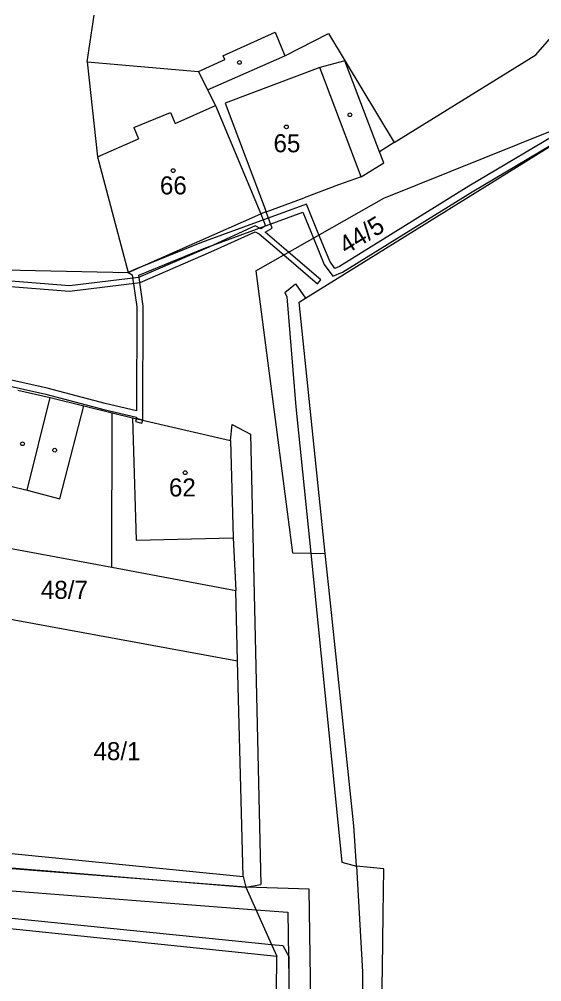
# Model space of a CAD drawing. Extents: x -785744 to -782822, y -1067550 to -1063910.
# Drawn here: x -783388.2 to -783339, y -1065400.1 to -1065309.4 of the extents above; entities that cross this region are included whole.
import ezdxf

# ---------------------------------------------------------------- set-up
doc = ezdxf.new("R2010")
doc.units = 0
for name, color, linetype in [('Hranice kat_území', 7, 'Continuous'), ('Hranice parcel', 7, 'Continuous'), ('Parcelní čísla', 7, 'Continuous'), ('Vnitřní kresba', 7, 'Continuous'), ('Věcná břemena k části', 7, 'Continuous'), ('Značky budov', 7, 'Continuous')]:
    doc.layers.add(name, color=color, linetype=linetype)

msp = doc.modelspace()

# ---------------------------------------------------------------- linework, layer by layer
at = {"layer": 'Hranice kat_území'}
msp.add_lwpolyline([(-783336.25, -1065428.18), (-783344.89, -1065428.61), (-783345.1, -1065426.92), (-783346.11, -1065418.88), (-783345.87, -1065415.21), (-783348.09, -1065415.25), (-783354.24, -1065411.43), (-783353.97, -1065398.78), (-783353.93, -1065393.69), (-783353.87, -1065389.42), (-783356.43, -1065389.16), (-783356.68, -1065385.36), (-783357.74, -1065375.17), (-783358.84, -1065364.7), (-783359.37, -1065359.72), (-783361.83, -1065336.05), (-783361.23, -1065335.68), (-783331.79, -1065317.39)], dxfattribs=at)
at = {"layer": 'Hranice parcel'}
for p, q in [((-783352.89, -1065321.02), (-783354.26, -1065321.91)), ((-783364.92, -1065327.57), (-783361.34, -1065326.24)), ((-783364.92, -1065327.57), (-783365.43, -1065327.75))]:
    msp.add_line(p, q, dxfattribs=at)
for points in [[(-783381.78, -1065313.42), (-783381.13, -1065309.05)], [(-783339.56, -1065312.78), (-783337.44, -1065310.33)], [(-783369, -1065312.86), (-783364.09, -1065310.64)], [(-783364.09, -1065310.64), (-783363.18, -1065312.87)], [(-783363.18, -1065312.87), (-783359.07, -1065310.78)], [(-783359.07, -1065310.78), (-783352.89, -1065321.02)], [(-783370.45, -1065316.08), (-783363.18, -1065312.87)], [(-783369, -1065312.86), (-783368.83, -1065313.23)], [(-783352.89, -1065321.02), (-783339.56, -1065312.78)], [(-783381.78, -1065313.42), (-783380.81, -1065322.39)], [(-783381.78, -1065313.42), (-783371.29, -1065314.35)], [(-783371.29, -1065314.35), (-783368.83, -1065313.23)], [(-783370.45, -1065316.08), (-783369.7, -1065317.54)], [(-783369.7, -1065317.54), (-783365.43, -1065327.75)], [(-783353.85, -1065326.26), (-783331.79, -1065317.39)], [(-783353.86, -1065322.96), (-783354.26, -1065321.91)], [(-783380.81, -1065322.39), (-783377.9, -1065333.27)], [(-783355.98, -1065324.25), (-783353.86, -1065322.96)], [(-783355.98, -1065324.25), (-783358.12, -1065325.01)], [(-783358.12, -1065325.01), (-783361.34, -1065326.24)], [(-783365.91, -1065333.11), (-783353.85, -1065326.26)], [(-783377.9, -1065333.27), (-783365.43, -1065327.75)], [(-783399.73, -1065332.79), (-783377.9, -1065333.27)], [(-783365.91, -1065333.11), (-783362.44, -1065359.67)], [(-783388.29, -1065344.35), (-783385.26, -1065345.04)], [(-783387.42, -1065353.77), (-783385.26, -1065345.04)], [(-783385.26, -1065345.04), (-783382.09, -1065345.81)], [(-783382.09, -1065345.81), (-783379.41, -1065346.47)], [(-783379.41, -1065346.47), (-783377.5, -1065346.94)], [(-783377.5, -1065346.94), (-783368.29, -1065349.1)], [(-783368.29, -1065349.1), (-783368.03, -1065358.26)], [(-783388.96, -1065353.38), (-783387.42, -1065353.77)], [(-783368.03, -1065358.26), (-783367.8, -1065363.21)], [(-783390.46, -1065358.99), (-783379.46, -1065361.02)], [(-783362.44, -1065359.67), (-783360.74, -1065359.7)], [(-783360.74, -1065359.7), (-783359.37, -1065359.72)], [(-783379.46, -1065361.02), (-783367.8, -1065363.21)], [(-783367.63, -1065369.85), (-783367.8, -1065363.21)], [(-783391.74, -1065365.41), (-783367.63, -1065369.85)], [(-783367.09, -1065390.13), (-783367.63, -1065369.85)], [(-783393.63, -1065387.51), (-783367.09, -1065390.13)], [(-783367.09, -1065390.13), (-783366.83, -1065391.14)], [(-783366.83, -1065391.14), (-783364.42, -1065396.53)], [(-783410.23, -1065392.84), (-783363.92, -1065397.64)], [(-783364.42, -1065396.53), (-783363.92, -1065397.64)], [(-783364.05, -1065411.1), (-783363.92, -1065397.64)]]:
    msp.add_lwpolyline(points, dxfattribs=at)
at = {"layer": 'Vnitřní kresba'}
for p, q in [((-783359.87, -1065313.97), (-783368.79, -1065317.34)), ((-783357.54, -1065313.35), (-783359.87, -1065313.97)), ((-783354.26, -1065321.91), (-783357.54, -1065313.35)), ((-783368.79, -1065317.34), (-783364.92, -1065327.57))]:
    msp.add_line(p, q, dxfattribs=at)
for points in [[(-783355.98, -1065324.25), (-783359.87, -1065313.97)], [(-783371.29, -1065314.35), (-783370.45, -1065316.08)], [(-783373.49, -1065319.24), (-783369.7, -1065317.54)], [(-783377.39, -1065319.63), (-783373.93, -1065318.2)], [(-783373.93, -1065318.2), (-783373.49, -1065319.24)], [(-783377.39, -1065319.63), (-783376.94, -1065320.69)], [(-783380.81, -1065322.39), (-783376.94, -1065320.69)], [(-783363.18, -1065335.14), (-783362.17, -1065334.35)], [(-783362.17, -1065334.35), (-783361.23, -1065335.68)], [(-783363.18, -1065335.14), (-783362.99, -1065335.55)], [(-783362.99, -1065335.55), (-783362.13, -1065345.92)], [(-783384.34, -1065354.57), (-783382.09, -1065345.81)], [(-783379.46, -1065361.02), (-783379.41, -1065346.47)], [(-783362.13, -1065345.92), (-783360.74, -1065359.7)], [(-783377.5, -1065346.94), (-783377.17, -1065358.46)], [(-783368.29, -1065349.1), (-783368.13, -1065347.58)], [(-783368.13, -1065347.58), (-783366.4, -1065348.5)], [(-783366.4, -1065348.5), (-783365.43, -1065390.88)], [(-783387.42, -1065353.77), (-783384.34, -1065354.57)], [(-783377.17, -1065358.46), (-783368.03, -1065358.26)], [(-783360.74, -1065359.7), (-783357.82, -1065388.79)], [(-783468.43, -1065382.78), (-783366.83, -1065391.14)], [(-783357.82, -1065388.79), (-783356.43, -1065389.16)], [(-783356.43, -1065389.16), (-783355.86, -1065399.12)], [(-783422.3, -1065390.66), (-783364.42, -1065396.53)], [(-783366.83, -1065391.14), (-783365.43, -1065390.88)], [(-783364.42, -1065396.53), (-783363.36, -1065396.64)], [(-783363.36, -1065396.64), (-783362.78, -1065397.73)], [(-783362.79, -1065411), (-783362.78, -1065397.73)], [(-783355.86, -1065399.12), (-783355.85, -1065411.89)]]:
    msp.add_lwpolyline(points, dxfattribs=at)
at = {"layer": 'Věcná břemena k části'}
for points in [[(-783336.22, -1065319.44), (-783345.87, -1065325.15), (-783358.03, -1065332.69), (-783358.46, -1065332.88), (-783358.95, -1065332.21), (-783359.96, -1065329.73), (-783361.14, -1065326.84), (-783371.02, -1065330.45), (-783377.23, -1065332.97), (-783377.9, -1065333.27), (-783377.53, -1065333.5), (-783377.09, -1065336.49), (-783377.12, -1065346.29), (-783380.07, -1065345.6), (-783385.53, -1065344.16), (-783395.51, -1065341.93)], [(-783377.14, -1065347.02), (-783376.54, -1065347.16), (-783376.52, -1065346.68), (-783376.49, -1065336.45), (-783376.92, -1065333.53), (-783370.8, -1065331.01), (-783361.48, -1065327.6), (-783360.49, -1065330.03), (-783359.47, -1065332.51), (-783358.66, -1065333.62), (-783357.75, -1065333.23), (-783345.55, -1065325.67), (-783336.06, -1065320.04)], [(-783364.92, -1065327.57), (-783365.43, -1065327.75)], [(-783364.38, -1065329.09), (-783364.92, -1065327.57)], [(-783365.43, -1065327.75), (-783364.98, -1065328.87), (-783365.44, -1065329.15)], [(-783365.96, -1065328.87), (-783370.31, -1065330.88)], [(-783370.13, -1065331.34), (-783365.98, -1065329.43)], [(-783365.98, -1065329.43), (-783365.59, -1065329.63)], [(-783365.44, -1065329.15), (-783365.96, -1065328.87)], [(-783365.01, -1065329.47), (-783364.38, -1065329.09)], [(-783362.82, -1065331.36), (-783365.01, -1065329.47)], [(-783365.59, -1065329.63), (-783363.28, -1065331.62)], [(-783370.31, -1065330.88), (-783376.93, -1065333.73)], [(-783376.79, -1065334.21), (-783370.13, -1065331.34)], [(-783363.28, -1065331.62), (-783360.1, -1065334.35)], [(-783359.78, -1065333.97), (-783362.82, -1065331.36)], [(-783383.44, -1065334.53), (-783391.72, -1065333.87)], [(-783376.93, -1065333.73), (-783383.44, -1065334.53)], [(-783360.1, -1065334.35), (-783359.78, -1065333.97)], [(-783391.78, -1065334.37), (-783383.43, -1065335.03)], [(-783383.43, -1065335.03), (-783376.79, -1065334.21)], [(-783395.65, -1065342.51), (-783385.67, -1065344.74), (-783380.21, -1065346.18), (-783377.13, -1065346.9), (-783377.14, -1065347.02)], [(-783376.54, -1065347.16), (-783377.14, -1065347.02), (-783377.21, -1065347.31), (-783376.62, -1065347.45), (-783376.54, -1065347.16)], [(-783366.83, -1065391.14), (-783390.89, -1065389.26)], [(-783390.09, -1065391.41), (-783365.88, -1065393.27)], [(-783360.87, -1065391.32), (-783366.83, -1065391.14)], [(-783360.57, -1065412.25), (-783360.87, -1065391.32)], [(-783365.88, -1065393.27), (-783362.89, -1065393.5)], [(-783362.89, -1065393.5), (-783362.65, -1065410.49)]]:
    msp.add_lwpolyline(points, dxfattribs=at)
at = {"layer": 'Značky budov'}
for centre in [(-783367.45, -1065313.49), (-783357.05, -1065318.42), (-783363.03, -1065319.56), (-783373.68, -1065323.68), (-783387.86, -1065349.4), (-783384.83, -1065350), (-783372.55, -1065352.12)]:
    msp.add_circle(centre, 0.175, dxfattribs=at)

# ---------------------------------------------------------------- texts
at = {"layer": 'Parcelní čísla'}
for s, p in [('65', (-783364.24, -1065321.95)), ('66', (-783374.93, -1065325.92)), ('62', (-783374.08, -1065354.36)), ('48/7', (-783386.13, -1065364)), ('48/1', (-783381.18, -1065379.19))]:
    msp.add_text(s, height=1.7, dxfattribs=at).set_placement(p)
msp.add_text('44/5', height=1.7, rotation=31.48911, dxfattribs=at).set_placement((-783357.41, -1065331.61))

doc.saveas('drawing.dxf')
